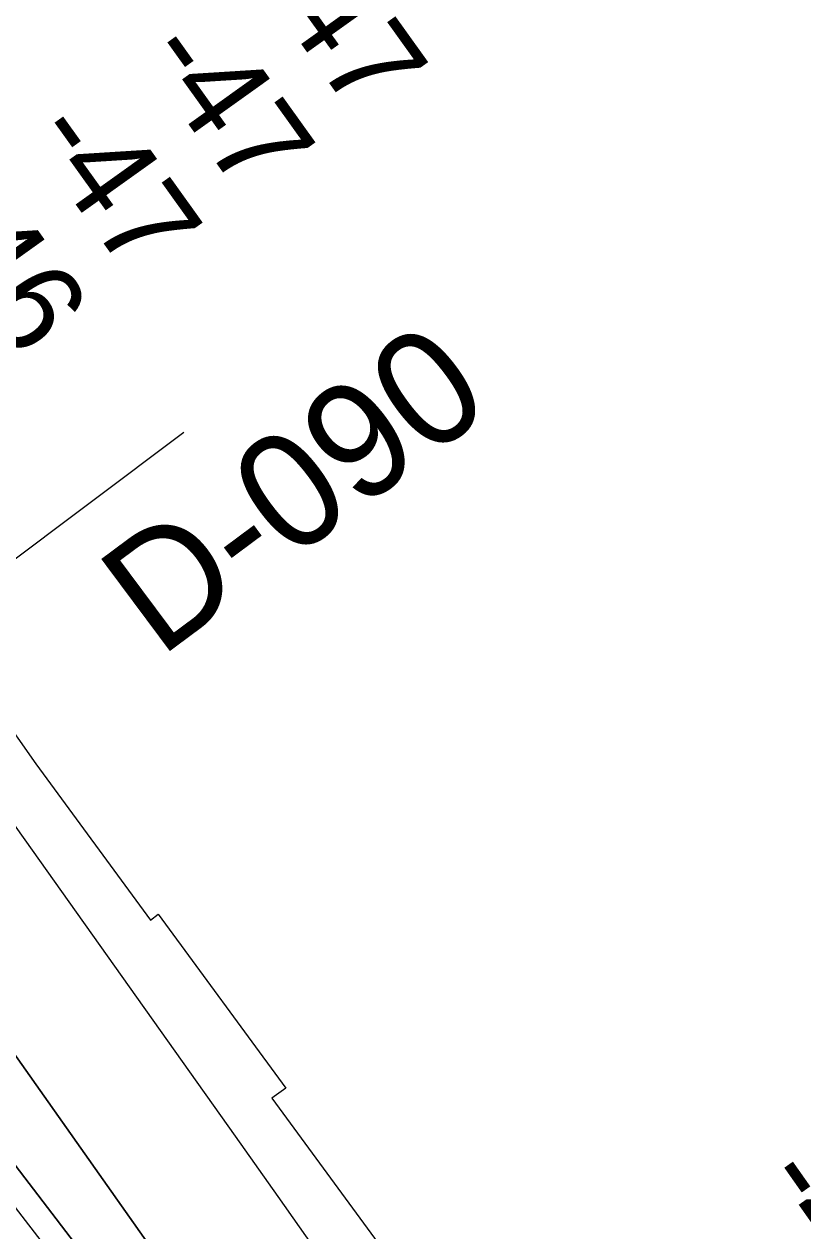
# Model space of a CAD drawing. Extents: x 3767014 to 3805179, y 361544 to 387384.
# Drawn here: x 3797019 to 3797582, y 367807 to 368680 of the extents above; entities that cross this region are included whole.
import ezdxf

# ---------------------------------------------------------------- set-up
doc = ezdxf.new("R2010")
doc.units = 0
for name, color, linetype in [('V-RIVR-EDGE', 7, 'Continuous'), ('V-RIVR-RANG', 7, 'Continuous'), ('V-RIVR-RANG-IDEN', 7, 'Continuous'), ('V-RRAP-RVMT', 7, 'Continuous'), ('V-TOPO-DPTH', 7, 'Continuous'), ('V-TOPO-MINR', 7, 'Continuous')]:
    doc.layers.add(name, color=color, linetype=linetype)

msp = doc.modelspace()

# ---------------------------------------------------------------- linework, layer by layer
at = {"layer": 'V-RIVR-EDGE'}
msp.add_spline([(3785266.865, 377529.211), (3785342.8, 377494.248), (3785391.258, 377467.439), (3785439.72, 377442.249), (3785475.246, 377418.707), (3785525.316, 377389.469), (3785575.383, 377359.422), (3785621.413, 377331.811), (3785722.351, 377269.288), (3785796.661, 377231.094), (3785852.385, 377199.415), (3785928.324, 377166.069), (3785964.678, 377149.804), (3786028.506, 377124.576), (3786060.018, 377113.175), (3786092.316, 377092.068), (3786117.34, 377073.405), (3786135.083, 377053.143), (3786154.458, 377039.347), (3786176.258, 377024.735), (3786206.946, 377006.867), (3786256.211, 376979.248), (3786328.098, 376942.677), (3786374.949, 376919.917), (3786491.265, 376862.208), (3786553.467, 376833.749), (3786619.713, 376805.279), (3786729.589, 376759.718), (3786796.656, 376736.099), (3786845.136, 376718.187), (3786867.767, 376712.469), (3787003.51, 376661.992), (3787089.16, 376631.048), (3787163.496, 376603.367), (3787230.559, 376578.13), (3787257.223, 376568.359), (3787300.044, 376551.27), (3787354.992, 376532.533), (3787409.127, 376512.181), (3787544.074, 376466.558), (3787612.756, 376442.126), (3787657.197, 376425.841), (3787730.724, 376398.162), (3787781.63, 376380.244), (3787834.96, 376361.511), (3787891.524, 376341.961), (3787940, 376322.432), (3787998.976, 376297.215), (3788050.697, 376281.721), (3788117.768, 376259.719), (3788176.757, 376240.164), (3788221.198, 376223.879), (3788259.981, 376209.226), (3788406.252, 376164.383), (3788541.215, 376125.23), (3788606.67, 376104.041), (3788679.39, 376077.173), (3788748.889, 376055.974), (3788871.693, 376005.528), (3788969.454, 375966.467), (3789047.013, 375933.926), (3789119.723, 375903.014), (3789155.253, 375881.09), (3789182.716, 375867.274), (3789214.225, 375854.256), (3789257.04, 375834.74), (3789281.286, 375828.21), (3789303.105, 375821.686), (3789328.955, 375809.491), (3789367.724, 375789.177), (3789414.577, 375767.225), (3789468.708, 375745.255), (3789509.105, 375728.981), (3789555.157, 375710.266), (3789585.849, 375694.015), (3789620.578, 375675.328), (3789681.97, 375646.062), (3789753.859, 375610.3), (3789792.633, 375591.603), (3789842.712, 375566.408), (3789897.64, 375539.584), (3789938.019, 375516.03), (3789968.727, 375506.25), (3790004.289, 375497.265), (3790030.972, 375494.773), (3790047.128, 375487.455), (3790077.007, 375469.589), (3790124.633, 375433.077), (3790192.442, 375382.768), (3790252.165, 375332.478), (3790290.91, 375302.459), (3790337.741, 375271.611), (3790406.357, 375220.491), (3790469.329, 375175.855), (3790570.248, 375106.054), (3790647.751, 375050.868), (3790691.367, 375028.115), (3790744.667, 374997.251), (3790806.838, 374955.852), (3790873.863, 374915.249), (3790932, 374877.903), (3791002.231, 374825.97), (3791052.265, 374782.175), (3791082.927, 374753.793), (3791131.331, 374705.149), (3791170.05, 374664.616), (3791192.631, 374638.681), (3791220.891, 374620.01), (3791288.67, 374557.569), (3791322.577, 374533.223), (3791362.944, 374504.817), (3791396.042, 374480.473), (3791434.785, 374449.645), (3791482.407, 374411.517), (3791534.052, 374365.291), (3791646.192, 374254.216), (3791707.514, 374196.644), (3791738.968, 374161.791), (3791773.65, 374123.694), (3791803.497, 374092.888), (3791829.321, 374070.18), (3791830.912, 374059.662), (3791837.316, 374032.958), (3791849.409, 374017.562), (3791884.123, 373992.405), (3791930.977, 373971.262), (3791954.393, 373955.838), (3791993.134, 373924.202), (3792026.979, 373874.785), (3792047.912, 373836.722), (3792063.186, 373799.482), (3792086.509, 373746.857), (3792112.249, 373690.181), (3792141.261, 373648.864), (3792158.993, 373624.558), (3792177.552, 373607.528), (3792214.702, 373586.409), (3792255.083, 373563.665), (3792301.119, 373538.48), (3792346.34, 373510.871), (3792382.671, 373485.71), (3792422.225, 373455.689), (3792479.537, 373411.875), (3792548.144, 373356.711), (3792619.168, 373298.307), (3792672.431, 373252.077), (3792709.534, 373212.357), (3792750.656, 373162.113), (3792839.385, 373068.08), (3792888.572, 373008.92), (3792945.027, 372945.699), (3792999.062, 372884.91), (3793053.898, 372820.884), (3793149.89, 372720.363), (3793208.761, 372653.092), (3793261.195, 372598.777), (3793315.232, 372538.796), (3793358.792, 372493.399), (3793409.592, 372432.618), (3793462.809, 372367.787), (3793498.283, 372323.219), (3793536.997, 372280.26), (3793578.124, 372232.443), (3793604.724, 372196.792), (3793668.438, 372125.466), (3793703.128, 372090.604), (3793760.41, 372034.66), (3793806.384, 371984.404), (3793839.438, 371942.268), (3793939.427, 371823.136), (3793981.333, 371763.186), (3794029.674, 371688.662), (3794050.609, 371651.408), (3794073.177, 371620.62), (3794178.796, 371488.535), (3794237.625, 371404.28), (3794268.243, 371358.106), (3794301.293, 371314.353), (3794332.724, 371269.794), (3794395.613, 371192), (3794429.476, 371149.862), (3794472.201, 371093.953), (3794523.788, 371024.274), (3794601.175, 370922.181), (3794640.679, 370871.942), (3794687.421, 370805.509), (3794733.389, 370752.828), (3794829.339, 370635.323), (3794895.463, 370557.521), (3794959.948, 370470.826), (3795013.158, 370403.569), (3795070.394, 370329.023), (3795159.854, 370203.448), (3795225.98, 370126.454), (3795296.13, 370041.363), (3795379.18, 369940.065), (3795459.001, 369841.201), (3795508.163, 369772.337), (3795554.103, 369708.333), (3795661.315, 369566.538), (3795715.338, 369500.897), (3795762.105, 369444.169), (3795798.366, 369390.703), (3795915.247, 369234.327), (3795963.601, 369165.465), (3796028.082, 369077.153), (3796043.387, 369052.853), (3796054.672, 369037.459), (3796077.242, 369007.48), (3796148.213, 368927.239), (3796183.677, 368878.627), (3796226.382, 368814.631), (3796275.531, 368740.105), (3796314.222, 368688.25), (3796353.714, 368633.158), (3796401.268, 368567.533), (3796456.873, 368487.33), (3796513.292, 368409.551), (3796545.533, 368365.8), (3796626.113, 368246.716), (3796670.449, 368188.377), (3796704.298, 368140.578), (3796751.041, 368074.145), (3796787.308, 368023.105), (3796838.907, 367958.278), (3796844.528, 367942.09), (3796845.295, 367925.104), (3796846.094, 367921.059), (3796852.559, 367919.425), (3796863.071, 367918.59), (3796875.166, 367904.003), (3796903.398, 367874.01), (3796931.629, 367844.017), (3796952.579, 367812.424), (3796982.392, 367767.87), (3797007.371, 367730.606), (3797037.194, 367690.095), (3797062.185, 367657.684), (3797075.869, 367631.77), (3797095.223, 367609.078), (3797126.665, 367569.372), (3797156.484, 367527.244), (3797212.099, 367451.085), (3797254.808, 367388.706), (3797302.183, 367327.228)], degree=3, dxfattribs=at)
at = {"layer": 'V-RIVR-RANG'}
msp.add_line((3796621.994, 368001.289), (3797134.385, 368384.767), dxfattribs=at)
at = {"layer": 'V-RRAP-RVMT'}
for p, q in [((3796940.997, 368267.725), (3797027.517, 368145.099)), ((3797027.517, 368145.099), (3797110.261, 368032.114)), ((3797110.261, 368032.114), (3797115.949, 368036.275)), ((3797115.949, 368036.275), (3797208, 367910.555)), ((3797208, 367910.555), (3797198.016, 367903.261)), ((3797198.016, 367903.261), (3797277.424, 367794.87))]:
    msp.add_line(p, q, dxfattribs=at)
at = {"layer": 'V-TOPO-DPTH'}
for points in [[(3797412.86, 367328.766), (3797282.732, 367500.652), (3797267.443, 367520.82), (3797252.137, 367540.976), (3797236.806, 367561.111), (3797221.457, 367581.234), (3796840.137, 368080.52), (3796816.018, 368112.244), (3796791.993, 368144.038), (3796768.108, 368175.937), (3796744.315, 368207.906), (3796724.403, 368234.784), (3796710.71, 368253.42), (3796697.116, 368272.126), (3796683.668, 368290.939), (3796670.319, 368309.822), (3796657.039, 368328.756), (3796643.753, 368347.685), (3796630.457, 368366.607), (3796617.155, 368385.525), (3796302.32, 368833.044)], [(3796302.32, 368833.044), (3796617.155, 368385.525), (3796630.457, 368366.607), (3796643.753, 368347.685), (3796657.039, 368328.756), (3796670.319, 368309.822), (3796683.668, 368290.939), (3796697.116, 368272.126), (3796710.71, 368253.42), (3796724.403, 368234.784), (3796744.315, 368207.906), (3796768.108, 368175.937), (3796791.993, 368144.038), (3796816.018, 368112.244), (3796840.137, 368080.52), (3797221.457, 367581.234), (3797236.806, 367561.111), (3797252.137, 367540.976), (3797267.443, 367520.82), (3797282.732, 367500.652), (3797412.86, 367328.766)], [(3797455.63, 367329.36), (3797393.134, 367412.935), (3797374.556, 367437.722), (3797355.94, 367462.481), (3797337.269, 367487.198), (3797318.56, 367511.888), (3797289.622, 367549.989), (3797285.364, 367555.613), (3797281.117, 367561.246), (3797276.889, 367566.893), (3797272.672, 367572.549), (3797227.336, 367633.556), (3797200.597, 367669.821), (3797174.042, 367706.219), (3797147.761, 367742.815), (3797121.664, 367779.545), (3796792.53, 368246.488), (3796770.557, 368277.629), (3796748.565, 368308.757), (3796726.544, 368339.864), (3796704.504, 368370.957), (3796488.677, 368675.128), (3796464.399, 368709.239)], [(3797455.63, 367329.36), (3797393.134, 367412.935), (3797374.556, 367437.722), (3797355.94, 367462.481), (3797337.269, 367487.198), (3797318.56, 367511.888), (3797289.622, 367549.989), (3797285.364, 367555.613), (3797281.117, 367561.246), (3797276.889, 367566.893), (3797272.672, 367572.549), (3797227.336, 367633.556), (3797200.597, 367669.821), (3797174.042, 367706.219), (3797147.761, 367742.815), (3797121.664, 367779.545), (3796792.53, 368246.488), (3796770.557, 368277.629), (3796748.565, 368308.757), (3796726.544, 368339.864), (3796704.504, 368370.957), (3796488.677, 368675.128), (3796464.399, 368709.239)], [(3796572.287, 368703.895), (3796613.181, 368648.65), (3796654.162, 368593.468), (3796783.303, 368419.995), (3796804.249, 368391.658), (3796825.066, 368363.228), (3796845.688, 368334.656), (3796866.182, 368305.99), (3797171.577, 367875.721), (3797202.395, 367832.093), (3797233.083, 367788.373), (3797263.574, 367744.516), (3797293.933, 367700.567), (3797311.729, 367674.682), (3797333.066, 367643.589), (3797354.366, 367612.471), (3797375.613, 367581.317), (3797396.825, 367550.139), (3797479.639, 367428.188), (3797530.153, 367353.581), (3797545.645, 367330.61)], [(3796572.287, 368703.895), (3796613.181, 368648.65), (3796654.162, 368593.468), (3796783.303, 368419.995), (3796804.249, 368391.658), (3796825.066, 368363.228), (3796845.688, 368334.656), (3796866.182, 368305.99), (3797171.577, 367875.721), (3797202.395, 367832.093), (3797233.083, 367788.373), (3797263.574, 367744.516), (3797293.933, 367700.567), (3797311.729, 367674.682), (3797333.066, 367643.589), (3797354.366, 367612.471), (3797375.613, 367581.317), (3797396.825, 367550.139), (3797479.639, 367428.188), (3797530.153, 367353.581), (3797545.645, 367330.61)]]:
    msp.add_lwpolyline(points, dxfattribs=at)
at = {"layer": 'V-TOPO-MINR'}
for points in [[(3796302.32, 368833.044), (3796617.155, 368385.525), (3796630.457, 368366.607), (3796643.753, 368347.685), (3796657.039, 368328.756), (3796670.319, 368309.822), (3796683.668, 368290.939), (3796697.116, 368272.126), (3796710.71, 368253.42), (3796724.403, 368234.784), (3796744.315, 368207.906), (3796768.108, 368175.937), (3796791.993, 368144.038), (3796816.018, 368112.244), (3796840.137, 368080.52), (3797221.457, 367581.234), (3797236.806, 367561.111), (3797252.137, 367540.976), (3797267.443, 367520.82), (3797282.732, 367500.652), (3797412.86, 367328.766)], [(3796329.554, 368751.917), (3796675.036, 368266.512), (3796677.437, 368263.167), (3796679.857, 368259.836), (3796682.304, 368256.524), (3796684.77, 368253.226), (3796745.64, 368172.495), (3796778.621, 368128.893), (3796811.693, 368085.359), (3796844.899, 368041.928), (3796878.194, 367998.566), (3797217.719, 367557.801), (3797227.935, 367544.498), (3797238.124, 367531.174), (3797248.272, 367517.819), (3797258.393, 367504.444), (3797391.136, 367328.464)], [(3796464.399, 368709.239), (3796488.677, 368675.128), (3796704.504, 368370.957), (3796726.544, 368339.864), (3796748.565, 368308.757), (3796770.557, 368277.629), (3796792.53, 368246.488), (3797121.664, 367779.545), (3797147.761, 367742.815), (3797174.042, 367706.219), (3797200.597, 367669.821), (3797227.336, 367633.556), (3797272.672, 367572.549), (3797276.889, 367566.893), (3797281.117, 367561.246), (3797285.364, 367555.613), (3797289.622, 367549.989), (3797318.56, 367511.888), (3797337.269, 367487.198), (3797355.94, 367462.481), (3797374.556, 367437.722), (3797393.134, 367412.935), (3797455.63, 367329.36)], [(3796572.287, 368703.895), (3796613.181, 368648.65), (3796654.162, 368593.468), (3796783.303, 368419.995), (3796804.249, 368391.658), (3796825.066, 368363.228), (3796845.688, 368334.656), (3796866.182, 368305.99), (3797171.577, 367875.721), (3797202.395, 367832.093), (3797233.083, 367788.373), (3797263.574, 367744.516), (3797293.933, 367700.567), (3797311.729, 367674.682), (3797333.066, 367643.589), (3797354.366, 367612.471), (3797375.613, 367581.317), (3797396.825, 367550.139), (3797479.639, 367428.188), (3797530.153, 367353.581), (3797545.645, 367330.61)]]:
    msp.add_lwpolyline(points, dxfattribs=at)

# ---------------------------------------------------------------- texts
at = {"layer": 'V-RIVR-RANG'}
for s, rotation, p in [('-47', 305.596722, (3797183.721, 368715.048)), ('-47', 305.596722, (3797102.264, 368657.042)), ('-47', 305.596722, (3797020.807, 368599.035)), ('-46', 305.596722, (3796939.511, 368540.804)), ('-47', 305.105194, (3797547.836, 367843.584))]:
    msp.add_text(s, height=67, rotation=rotation, dxfattribs=at).set_placement(p)
at = {"layer": 'V-RIVR-RANG-IDEN'}
msp.add_text('D-090', height=83, rotation=36.670326, dxfattribs=at).set_placement((3797117.021, 368221.138))

doc.saveas('drawing.dxf')
